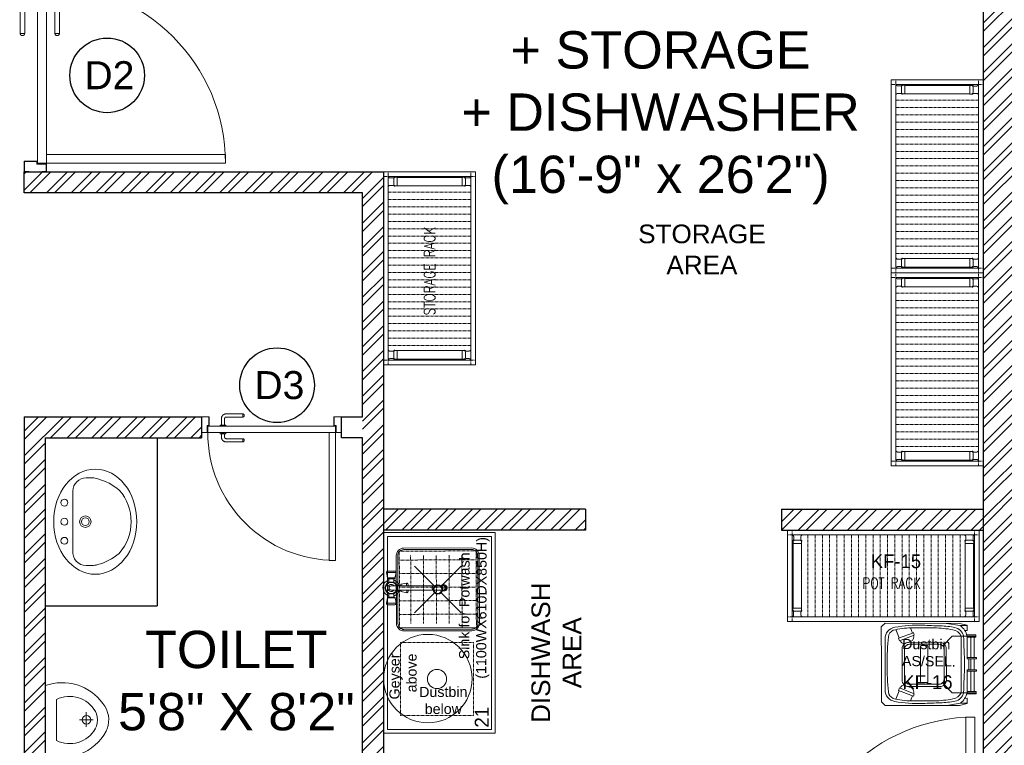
# Model space of a CAD drawing. Header units: inches. Extents: x 105152 to 158499, y 12149 to 30915.
# Tile 334 of 339: x 132538 to 132748, y 18062 to 18217. Entities that reach past the tile are written whole.
import ezdxf
from ezdxf.enums import TextEntityAlignment as Align

# ---------------------------------------------------------------- set-up
doc = ezdxf.new("R2010")
doc.units = ezdxf.units.IN
doc.header["$MEASUREMENT"] = 0
for name, pattern in [('DASH5', [0.2, 0.1333, -0.0667]), ('HIDDEN2', [0.1875, 0.125, -0.0625]), ('IHCL-P-MEZZANINE FLOOR PLAN$0$HIDDEN', [0.375, 0.25, -0.125])]:
    doc.linetypes.add(name, pattern=pattern)
for name, color, linetype, lineweight in [('00-GRIDTEXT', 1, 'Continuous', 13), ('EQUIP DIM', 5, 'Continuous', 0), ('EQUIPMENT', 7, 'Continuous', 25), ('EQUIPMENTSSS', 11, 'Continuous', 18), ('KIT TEXT.', 5, 'Continuous', 5), ('kitchen equipment', 7, 'Continuous', 15), ('PD_BRICK WALL_115', 134, 'Continuous', 30), ('PD_BRICK WALL_230', 4, 'Continuous', 50), ('PD_DOOR', 42, 'Continuous', 25), ('PD_HATCH', 45, 'Continuous', 9)]:
    doc.layers.add(name, color=color, linetype=linetype, lineweight=lineweight)
for name, color, linetype in [('KIT EQUIPMENT', 7, 'Continuous'), ('PD_025_TEXT', 61, 'Continuous'), ('THIET-BI', 21, 'Continuous')]:
    doc.layers.add(name, color=color, linetype=linetype)
doc.styles.add('Arial', font='GOTHIC.TTF')
doc.styles.add('ISO', font='isocp.shx', dxfattribs={"height": 250})
doc.styles.get("Standard").update_dxf_attribs({"font": 'arial.ttf', "height": 6})
doc.styles.add('style1', font='arial.ttf', dxfattribs={"height": 500})

# ---------------------------------------------------------------- blocks, each defined once
blk = doc.blocks.new('sesrgg')
at = {"layer": 'EQUIPMENT', "color": 251, "linetype": 'Continuous', "lineweight": 5}
for p, q in [((1788352.5, 614303.9), (1788353.7, 614303.2)), ((1788352.5, 614274.4), (1788353.7, 614275.1)), ((1788353.2, 614271.4), (1788353.2, 614259.3)), ((1788400.4, 614306.9), (1788353.3, 614306.9)), ((1788355.4, 614273.5), (1788354.7, 614272.2)), ((1788356.8, 614280.4), (1788356.8, 614297.9)), ((1788393, 614276.5), (1788360.6, 614276.5)), ((1788396.9, 614280.4), (1788396.9, 614297.9)), ((1788396.9, 614280.4), (1788396.9, 614297.9)), ((1788399, 614272.2), (1788398.3, 614273.5)), ((1788399.9, 614303.2), (1788401.1, 614303.9)), ((1788399.9, 614303.2), (1788401.2, 614303.9)), ((1788399.9, 614275.1), (1788401.1, 614274.4)), ((1788399.9, 614275.1), (1788401.2, 614274.4)), ((1788400.4, 614271.4), (1788400.4, 614259.3)), ((1788402, 614305.2), (1788402, 614305.3)), ((1788402, 614273), (1788402, 614273)), ((1789294.6, 614305.2), (1789294.6, 614305.3)), ((1789294.6, 614273), (1789294.6, 614273)), ((1789296.7, 614303.2), (1789295.4, 614303.9)), ((1789296.7, 614303.2), (1789295.4, 614303.9)), ((1789296.7, 614275.1), (1789295.4, 614274.4)), ((1789296.7, 614275.1), (1789295.4, 614274.4)), ((1789296.2, 614306.9), (1789343.3, 614306.9)), ((1789296.2, 614271.4), (1789296.2, 614259.3)), ((1789297.6, 614272.2), (1789298.3, 614273.5)), ((1789299.7, 614280.4), (1789299.7, 614297.9)), ((1789299.7, 614280.4), (1789299.7, 614297.9)), ((1789303.6, 614276.5), (1789335.9, 614276.5)), ((1789339.8, 614280.4), (1789339.8, 614297.9)), ((1789341.2, 614273.5), (1789341.9, 614272.2)), ((1789344.1, 614303.9), (1789342.9, 614303.2)), ((1789344.1, 614274.4), (1789342.9, 614275.1)), ((1789343.4, 614271.4), (1789343.4, 614259.3)), ((1788399.9, 614258.8), (1788353.7, 614258.8)), ((1788353.8, 613904.2), (1788353.7, 614258.8)), ((1788400, 613904.7), (1788399.9, 614258.8)), ((1789296.6, 613904.7), (1789296.7, 614258.8)), ((1789296.7, 614258.8), (1789342.9, 614258.8)), ((1789342.8, 613904.2), (1789342.9, 614258.8)), ((1788352.6, 613889.1), (1788353.8, 613888.4)), ((1788353.3, 613892), (1788353.3, 613904.2)), ((1788400, 613904.7), (1788353.8, 613904.7)), ((1788355.5, 613890), (1788354.8, 613891.2)), ((1788393.1, 613887), (1788360.7, 613887)), ((1788398.3, 613890), (1788399.1, 613891.2)), ((1788400, 613888.3), (1788401.2, 613889.1)), ((1788401.2, 613889.1), (1788400, 613888.4)), ((1788400.5, 613892), (1788400.5, 613904.2)), ((1788402, 613890.4), (1788402, 613890.5)), ((1789294.5, 613890.4), (1789294.5, 613890.5)), ((1789296.6, 613888.3), (1789295.3, 613889.1)), ((1789295.3, 613889.1), (1789296.6, 613888.4)), ((1789296.1, 613892), (1789296.1, 613904.2)), ((1789296.6, 613904.7), (1789342.8, 613904.7)), ((1789298.2, 613890), (1789297.5, 613891.2)), ((1789303.5, 613887), (1789335.8, 613887)), ((1789341.1, 613890), (1789341.8, 613891.2)), ((1789344, 613889.1), (1789342.8, 613888.4)), ((1789343.3, 613892), (1789343.3, 613904.2)), ((1788352.6, 613859.6), (1788353.8, 613860.3)), ((1788400.4, 613856.6), (1788353.4, 613856.6)), ((1788356.9, 613883.1), (1788356.9, 613865.6)), ((1788397, 613883.2), (1788397, 613865.7)), ((1788397, 613865.6), (1788397, 613883.1)), ((1788400, 613860.3), (1788401.2, 613859.6)), ((1788401.2, 613859.6), (1788400, 613860.3)), ((1788402, 613858.2), (1788402, 613858.2)), ((1789294.5, 613858.2), (1789294.5, 613858.2)), ((1789296.6, 613860.3), (1789295.3, 613859.6)), ((1789295.3, 613859.6), (1789296.6, 613860.3)), ((1789296.1, 613856.6), (1789343.2, 613856.6)), ((1789299.6, 613883.2), (1789299.6, 613865.7)), ((1789299.6, 613865.6), (1789299.6, 613883.1)), ((1789339.7, 613883.1), (1789339.7, 613865.6)), ((1789344, 613859.6), (1789342.8, 613860.3))]:
    blk.add_line(p, q, dxfattribs=at)
at = {"layer": 'EQUIPMENT', "color": 251, "linetype": 'IHCL-P-MEZZANINE FLOOR PLAN$0$HIDDEN', "lineweight": 5}
for p, q in [((1788428, 613856.6), (1788428, 614306.9)), ((1788467.7, 613856.6), (1788467.7, 614306.9)), ((1788507.4, 613856.6), (1788507.4, 614306.9)), ((1788547.1, 613856.6), (1788547.1, 614306.9)), ((1788586.8, 613856.6), (1788586.8, 614306.9)), ((1788586.8, 613856.6), (1788586.8, 614306.9)), ((1788626.6, 613856.6), (1788626.6, 614306.9)), ((1788666.3, 613856.6), (1788666.3, 614306.9)), ((1788706, 613856.6), (1788706, 614306.9)), ((1788706, 613856.6), (1788706, 614306.9)), ((1788745.7, 613856.6), (1788745.7, 614306.9)), ((1788785.4, 613856.6), (1788785.4, 614306.9)), ((1788825.1, 613856.6), (1788825.1, 614306.9)), ((1788864.9, 613856.6), (1788864.9, 614306.9)), ((1788904.6, 613856.6), (1788904.6, 614306.9)), ((1788944.3, 613856.6), (1788944.3, 614306.9)), ((1788984, 613856.6), (1788984, 614306.9)), ((1789023.7, 613856.6), (1789023.7, 614306.9)), ((1789063.5, 613856.6), (1789063.5, 614306.9)), ((1789103.2, 613856.6), (1789103.2, 614306.9)), ((1789142.9, 613856.6), (1789142.9, 614306.9)), ((1789182.6, 613856.6), (1789182.6, 614306.9)), ((1789222.3, 613856.6), (1789222.3, 614306.9)), ((1789262.1, 613856.6), (1789262.1, 614306.9))]:
    blk.add_line(p, q, dxfattribs=at)
for points in [[(1788348.4, 614306.9), (1788348.4, 614332.1), (1788323.1, 614332.1), (1788323.1, 614306.9)], [(1789348.2, 614306.9), (1789348.2, 614332.1), (1789373.5, 614332.1), (1789373.5, 614306.9)], [(1788348.4, 613856.6), (1788348.4, 613831.3), (1788323.1, 613831.3), (1788323.1, 613856.6)], [(1789348.2, 613856.6), (1789348.2, 613831.3), (1789373.5, 613831.3), (1789373.5, 613856.6)]]:
    blk.add_lwpolyline(points, close=True, dxfattribs=at)
at = {"layer": 'EQUIPMENT', "color": 251, "linetype": 'Continuous', "lineweight": 5}
for centre, radius, start, end in [((1788353.3, 614305.3), 1.6, 89.991, 239.97), ((1788353.3, 614273), 1.6, 119.994, 329.979), ((1788350.7, 614297.9), 6.07, 359.982, 59.988), ((1788350.7, 614280.4), 6.07, 299.976, 359.982), ((1788360.7, 614270.4), 6.07, 89.991, 149.997), ((1788393, 614270.4), 6.07, 29.985, 89.991), ((1788403, 614297.9), 6.07, 119.991, 179.997), ((1788403, 614297.9), 6.07, 119.994, 180), ((1788403, 614280.4), 6.07, 179.991, 239.997), ((1788403, 614280.4), 6.07, 180, 239.97), ((1788400.4, 614273), 1.6, 209.967, 59.988), ((1788400.4, 614305.3), 1.6, 299.976, 89.991), ((1788400.3, 614305.2), 1.6, 299.973, 359.979), ((1788400.3, 614273), 1.6, 359.967, 59.973), ((1789296.2, 614305.3), 1.6, 90.009, 240.024), ((1789296.2, 614305.2), 1.6, 180.021, 240.027), ((1789296.2, 614273), 1.6, 120.027, 180.033), ((1789296.2, 614273), 1.6, 120.012, 330.033), ((1789293.6, 614297.9), 6.07, 0.003, 60.009), ((1789293.6, 614297.9), 6.07, 0, 60.006), ((1789293.6, 614280.4), 6.07, 300.003, 0.009), ((1789293.6, 614280.4), 6.07, 300.03, 0), ((1789303.6, 614270.4), 6.07, 90.009, 150.015), ((1789335.9, 614270.4), 6.07, 30.003, 90.009), ((1789345.9, 614297.9), 6.07, 120.012, 180.018), ((1789345.9, 614280.4), 6.07, 180.018, 240.024), ((1789343.3, 614273), 1.6, 210.021, 60.006), ((1789343.3, 614305.3), 1.6, 300.03, 90.009), ((1788353.7, 614259.3), 0.506, 180, 269.973), ((1788399.9, 614259.3), 0.506, 269.973, 359.982), ((1789296.7, 614259.3), 0.506, 180.018, 270.027), ((1789342.9, 614259.3), 0.506, 270.027, 0), ((1788353.4, 613890.4), 1.6, 29.985, 239.97), ((1788353.8, 613904.2), 0.506, 89.991, 180), ((1788350.8, 613883.1), 6.07, 359.982, 59.988), ((1788360.7, 613893.1), 6.07, 209.967, 269.973), ((1788393.1, 613893.1), 6.07, 269.973, 329.979), ((1788403.1, 613883.1), 6.07, 119.994, 180), ((1788403.1, 613883.1), 6.07, 119.991, 179.997), ((1788400.4, 613890.4), 1.6, 299.976, 149.997), ((1788400, 613904.2), 0.506, 359.982, 89.991), ((1788400.4, 613890.4), 1.6, 299.973, 359.979), ((1789296.1, 613890.4), 1.6, 30.003, 240.024), ((1789296.1, 613890.4), 1.6, 180.021, 240.027), ((1789296.6, 613904.2), 0.506, 90.009, 180.018), ((1789293.5, 613883.1), 6.07, 0, 60.006), ((1789293.5, 613883.1), 6.07, 0.003, 60.009), ((1789303.5, 613893.1), 6.07, 210.021, 270.027), ((1789335.8, 613893.1), 6.07, 270.027, 330.033), ((1789345.8, 613883.1), 6.07, 120.012, 180.018), ((1789343.2, 613890.4), 1.6, 300.03, 150.015), ((1789342.8, 613904.2), 0.506, 0, 90.009), ((1788353.4, 613858.2), 1.6, 119.994, 269.973), ((1788350.8, 613865.6), 6.07, 299.976, 359.982), ((1788403.1, 613865.6), 6.07, 179.991, 239.997), ((1788403.1, 613865.6), 6.07, 180, 239.97), ((1788400.4, 613858.2), 1.6, 269.973, 59.988), ((1788400.4, 613858.2), 1.6, 359.967, 59.973), ((1789296.1, 613858.2), 1.6, 120.027, 180.033), ((1789296.1, 613858.2), 1.6, 120.012, 270.027), ((1789293.5, 613865.6), 6.07, 300.003, 0.009), ((1789293.5, 613865.6), 6.07, 300.03, 0), ((1789345.8, 613865.6), 6.07, 180.018, 240.024), ((1789343.2, 613858.2), 1.6, 270.027, 60.006)]:
    blk.add_arc(centre, radius, start, end, dxfattribs=at)
at = {"layer": 'KIT EQUIPMENT', "color": 251, "lineweight": 5}
for points in [[(1789373.5, 614332.1), (1789373.5, 613831.3), (1788323.1, 613831.3), (1788323.1, 614332.1)], [(1789348.2, 614306.9), (1789348.2, 613856.6), (1788348.4, 613856.6), (1788348.4, 614306.9)]]:
    blk.add_lwpolyline(points, close=True, dxfattribs=at)
blk = doc.blocks.new('FTRRHRH')
at = {"layer": 'EQUIPMENT', "color": 251, "linetype": 'Continuous', "lineweight": 5, "ltscale": 10}
for points in [[(1796570.7, 467786.8), (1796571.1, 467841), (1796577.6, 467841), (1796584.1, 467841), (1796584.1, 467788.7)], [(1796584.1, 467830.1), (1796703.3, 467830.1)], [(1796775.5, 467830.1), (1796743.4, 467830.1), (1796711.4, 467830.1)], [(1796902.7, 467830.1), (1796783.6, 467830.1)], [(1796916.1, 467786.8), (1796915.8, 467841), (1796909.2, 467841), (1796902.7, 467841), (1796902.7, 467788.7)], [(1796544.6, 467774.9), (1796544.7, 467789.6), (1796514.6, 467789.6), (1796503.6, 467745.2), (1796503.3, 467310.5), (1796523.4, 467287.4), (1796743.4, 467287.4), (1796963.5, 467287.4), (1796983.6, 467310.5), (1796983.3, 467745.2), (1796972.3, 467789.6), (1796942.2, 467789.6), (1796942.3, 467774.9)], [(1796503.5, 467669.5), (1796516.2, 467749.4), (1796516.2, 467789.6)], [(1796584.1, 467810.7), (1796703.3, 467810.7)], [(1796775.5, 467810.7), (1796743.4, 467810.7), (1796711.4, 467810.7)], [(1796775.5, 467798.7), (1796743.4, 467798.7), (1796711.4, 467798.7)], [(1796902.7, 467810.7), (1796783.6, 467810.7)], [(1796983.3, 467669.5), (1796970.7, 467749.4), (1796970.7, 467789.6)], [(1796557.8, 467475.2), (1796571.8, 467480.3), (1796605.3, 467393), (1796590.4, 467387.3), (1796558.3, 467475.4)], [(1796929.1, 467475.2), (1796915.1, 467480.3), (1796881.6, 467393), (1796896.5, 467387.3), (1796928.5, 467475.4)], [(1796530.3, 467458.7), (1796560.3, 467469.9)], [(1796956.6, 467458.7), (1796926.6, 467469.9)], [(1796540, 467372.2), (1796589, 467391.1)], [(1796946.9, 467372.2), (1796897.9, 467391.1)]]:
    blk.add_lwpolyline(points, dxfattribs=at)
for points in [[(1796852.5, 467646.3), (1796909.2, 467701.9), (1796909.2, 467841), (1796909.2, 467768.2, 0.002183), (1796743.4, 467774.2, 0.002183), (1796577.6, 467768.2), (1796577.6, 467841), (1796577.6, 467701.9), (1796634.4, 467646.3)], [(1796577.6, 467768.2, 0.297961), (1796528.2, 467718.1, 0.042051), (1796518.4, 467633.3, -0.003698), (1796514.4, 467528.7, 0.060574), (1796526.7, 467366.1, 0.367426), (1796593.9, 467309), (1796743.4, 467309), (1796893, 467309, 0.367426), (1796960.2, 467366.1, 0.060574), (1796972.4, 467528.7, -0.003698), (1796968.4, 467633.3, 0.042051), (1796958.6, 467718.1, 0.297961), (1796909.2, 467768.2)], [(1796703.3, 467788.7), (1796584.1, 467788.7), (1796577.6, 467788.7, 0.169802), (1796516.2, 467749.4)], [(1796783.6, 467788.7), (1796902.7, 467788.7), (1796909.2, 467788.7, -0.169802), (1796970.7, 467749.4)], [(1796573.8, 467475, -0.269888), (1796603.2, 467469.9), (1796614.7, 467443.5)], [(1796913, 467475, 0.269888), (1796883.7, 467469.9), (1796872.2, 467443.5)], [(1796603.8, 467396.9), (1796604.2, 467397, 0.32068), (1796622.1, 467424.3)], [(1796883.1, 467396.9), (1796882.6, 467397, -0.32068), (1796864.8, 467424.3)]]:
    blk.add_lwpolyline(points, format="xyb", dxfattribs=at)
for points in [[(1796703.3, 467843.8), (1796711.4, 467843.8), (1796711.4, 467788.7), (1796703.3, 467788.7)], [(1796783.6, 467843.8), (1796775.5, 467843.8), (1796775.5, 467788.7), (1796783.6, 467788.7)]]:
    blk.add_lwpolyline(points, close=True, dxfattribs=at)
for points in [[(1796743.4, 467755), (1796909.2, 467755, -0.218041), (1796945.6, 467705, -0.049803), (1796956.5, 467595.3), (1796956.5, 467462.7, -0.075378), (1796942.8, 467356.4, -0.243539), (1796905, 467328.5, -0.021943), (1796743.4, 467321.4, -0.021943), (1796581.9, 467328.5, -0.243539), (1796544.1, 467356.4, -0.075378), (1796530.4, 467462.7), (1796530.4, 467595.3, -0.049803), (1796541.3, 467705, -0.218041), (1796577.6, 467755)], [(1796653, 467667.5), (1796834.9, 467667.5, -0.414214), (1796873.4, 467629), (1796873.4, 467447.2, -0.414214), (1796834.9, 467408.8), (1796653, 467408.8, -0.414214), (1796614.5, 467447.2), (1796614.5, 467629, -0.414214)], [(1796656.2, 467655.5), (1796828.4, 467655.5, -0.414214), (1796859, 467625), (1796859, 467452.9, -0.414214), (1796828.4, 467422.3), (1796656.2, 467422.3, -0.414214), (1796625.7, 467452.9), (1796625.7, 467625, -0.414214)], [(1796639.4, 467560), (1796844.3, 467560, -0.414214), (1796850.4, 467553.9), (1796850.4, 467523.4, -0.414214), (1796844.3, 467517.3), (1796639.4, 467517.3, -0.414214), (1796633.3, 467523.4), (1796633.3, 467553.9, -0.414214)]]:
    blk.add_lwpolyline(points, format="xyb", close=True, dxfattribs=at)
blk = doc.blocks.new('SINK 510')
at = {"layer": 'EQUIPMENT', "color": 251, "lineweight": 5}
for p, q in [((168040.9, 33385.6), (168174, 33252.5)), ((168351, 33385.6), (168217.9, 33252.5)), ((168174, 33208.6), (168040.9, 33075.5)), ((168217.9, 33208.6), (168351, 33075.5))]:
    blk.add_line(p, q, dxfattribs=at)
for points in [[(168421.3, 32955.6), (167970.5, 32955.6, -0.414214), (167921, 33005.2), (167921, 33456, -0.414214), (167970.5, 33505.5), (168421.3, 33505.5, -0.414214), (168471, 33455.9), (168471, 33005.2, -0.414214)], [(168421.3, 32965.5), (167970.5, 32965.5, -0.414214), (167930.9, 33005.2), (167930.9, 33456, -0.414214), (167970.5, 33495.6), (168421.3, 33495.6, -0.414214), (168461, 33455.9), (168461, 33005.2, -0.414214)]]:
    blk.add_lwpolyline(points, format="xyb", close=True, dxfattribs=at)
at = {"layer": 'EQUIPMENT', "color": 251, "linetype": 'HIDDEN2', "lineweight": 5}
blk.add_lwpolyline([(167940.9, 33485.6), (167940.9, 32975.5), (168451, 32975.5), (168451, 33485.6)], close=True, dxfattribs=at)
for points in [[(168000.2, 33485.6), (168000.2, 32975.5)], [(168090.4, 33485.6), (168090.4, 32975.5)], [(168180.5, 33485.6), (168180.5, 32975.5)], [(168270.7, 33485.6), (168270.7, 32975.5)], [(168360.9, 33485.6), (168360.9, 32975.5)], [(168451, 33485.6), (168451, 32975.5)], [(167967.9, 33390.8), (168421.3, 33390.8)], [(167967.9, 33305.8), (168421.3, 33305.8)], [(167967.9, 33220.8), (168421.3, 33220.8)], [(167967.9, 33135.8), (168421.3, 33135.8)], [(167967.9, 33050.8), (168421.3, 33050.8)]]:
    blk.add_lwpolyline(points, dxfattribs=at)
at = {"layer": 'EQUIPMENT', "color": 251, "lineweight": 5}
for radius in [31, 26.3]:
    blk.add_circle((168196, 33230.5), radius, dxfattribs=at)
blk = doc.blocks.new('sfv')
at = {"layer": 'EQUIPMENT', "color": 251, "linetype": 'Continuous', "lineweight": 5}
for p, q in [((-10910.5, -25959.6), (-10910.5, -25955.6)), ((-10905.5, -25971.3), (-10905.5, -25960.4)), ((-10883, -25960.4), (-10883, -25971.3)), ((-10878, -25955.6), (-10878, -25959.6)), ((-10905.5, -26014.7), (-10905.5, -25971.3)), ((-10905.5, -26199.4), (-10905.5, -26014.7)), ((-10883, -25971.3), (-10883, -26014.7)), ((-10883, -26014.7), (-10883, -26199.4)), ((-10913.4, -26178.3), (-10919, -26150.3)), ((-10919, -26150.3), (-10905.5, -26150.3)), ((-10912.9, -26142.9), (-10905.5, -26142.9)), ((-10883, -26142.9), (-10875.6, -26142.9)), ((-10883, -26150.3), (-10869.5, -26150.3)), ((-10869.5, -26150.3), (-10875.1, -26178.3)), ((-10981.7, -26249), (-10981.7, -26211.7)), ((-10974.3, -26205.6), (-10946.3, -26211.2)), ((-10974.3, -26255.1), (-10974.3, -26205.6)), ((-10946.3, -26249.5), (-10946.3, -26211.2)), ((-10944.2, -26247.1), (-10944.2, -26213.7)), ((-10941.7, -26217.9), (-10924.2, -26217.9)), ((-10941.7, -26242.9), (-10941.7, -26217.9)), ((-10924.2, -26242.9), (-10924.2, -26217.9)), ((-10913.4, -26178.3), (-10905.5, -26178.3)), ((-10910.9, -26180.4), (-10905.5, -26180.4)), ((-10906.7, -26200.4), (-10906.7, -26182.9)), ((-10906.7, -26182.9), (-10905.5, -26182.9)), ((-10906.7, -26200.4), (-10905.5, -26200.4)), ((-10905.5, -26230.4), (-10905.5, -26199.4)), ((-10883, -26178.3), (-10875.1, -26178.3)), ((-10883, -26180.4), (-10877.5, -26180.4)), ((-10883, -26182.9), (-10881.7, -26182.9)), ((-10883, -26199.4), (-10883, -26230.4)), ((-10883, -26200.4), (-10881.7, -26200.4)), ((-10881.7, -26182.9), (-10881.7, -26200.4)), ((-10864.2, -26217.9), (-10846.7, -26217.9)), ((-10864.2, -26217.9), (-10864.2, -26242.9)), ((-10846.7, -26217.9), (-10846.7, -26242.9)), ((-10844.2, -26213.7), (-10844.2, -26247.1)), ((-10842.2, -26211.2), (-10814.2, -26205.6)), ((-10842.2, -26211.2), (-10842.2, -26249.5)), ((-10814.2, -26205.6), (-10814.2, -26255.1)), ((-10806.7, -26211.7), (-10806.7, -26249)), ((-10946.3, -26249.5), (-10974.3, -26255.1)), ((-10924.2, -26242.9), (-10941.7, -26242.9)), ((-10846.7, -26242.9), (-10864.2, -26242.9)), ((-10814.2, -26255.1), (-10842.2, -26249.5))]:
    blk.add_line(p, q, dxfattribs=at)
for points in [[(-10905.5, -25971.1), (-10905.5, -25971.1), (-10907.2, -25969.3), (-10908.5, -25967.2), (-10909.5, -25965), (-10910.2, -25962.6), (-10910.5, -25960.2), (-10910.4, -25957.7), (-10909.9, -25955.3), (-10909.1, -25953), (-10907.9, -25950.9), (-10906.4, -25948.9), (-10904.6, -25947.2), (-10902.5, -25945.8), (-10900.3, -25944.7), (-10897.9, -25944), (-10895.5, -25943.6), (-10893, -25943.6), (-10890.5, -25944), (-10888.2, -25944.7), (-10885.9, -25945.8), (-10883.9, -25947.2), (-10882.1, -25948.9), (-10880.6, -25950.9), (-10879.4, -25953), (-10878.6, -25955.3), (-10878.1, -25957.7), (-10878, -25960.2), (-10878.3, -25962.6), (-10878.9, -25965), (-10880, -25967.2), (-10881.3, -25969.3), (-10883, -25971.1), (-10883, -25971.1)], [(-10883, -26014.7), (-10883.2, -26015.1), (-10883.8, -26015.4), (-10884.7, -26015.7), (-10885.9, -26016), (-10887.5, -26016.3), (-10889.2, -26016.5), (-10891.2, -26016.6), (-10893.2, -26016.7), (-10895.3, -26016.7), (-10897.3, -26016.6), (-10899.3, -26016.5), (-10901, -26016.3), (-10902.6, -26016), (-10903.8, -26015.7), (-10904.7, -26015.4), (-10905.3, -26015.1), (-10905.5, -26014.7)], [(-10883, -26199.4), (-10883.2, -26199.7), (-10883.8, -26200.1), (-10884.7, -26200.4), (-10885.9, -26200.7), (-10887.5, -26200.9), (-10889.2, -26201.1), (-10891.2, -26201.3), (-10893.2, -26201.3), (-10895.3, -26201.3), (-10897.3, -26201.3), (-10899.3, -26201.1), (-10901, -26200.9), (-10902.6, -26200.7), (-10903.8, -26200.4), (-10904.7, -26200.1), (-10905.3, -26199.7), (-10905.5, -26199.4)]]:
    blk.add_lwpolyline(points, dxfattribs=at)
for centre, radius, start, end in [((-10894.6, -25955.7), 15.8, 145.6855, 179.9516), ((-10894.2, -25955.8), 16.2, 45.433, 145.8895), ((-10894.2, -25956), 16.4, 33.4887, 145.4972), ((-10894.2, -25960.6), 11.3, 0.6851, 179.3149), ((-10894.2, -25971.4), 11.3, 0.6851, 179.3149), ((-10893.8, -25955.7), 15.8, 0.0295, 33.2904), ((-10912.9, -26149.1), 6.25, 90, 191.3099), ((-10875.6, -26149.1), 6.25, 348.6901, 90), ((-10975.5, -26211.7), 6.25, 78.6901, 180), ((-10946.7, -26213.7), 2.5, 0, 78.6901), ((-10941.7, -26215.4), 2.5, 180, 270), ((-10894.2, -26230.4), 43.8, 106.6015, 163.3985), ((-10894.2, -26230.4), 32.5, 112.6199, 157.3801), ((-10894.2, -26230.4), 29.5, 112.4264, 270), ((-10910.9, -26177.9), 2.5, 191.3099, 270), ((-10894.2, -26230.4), 18.5, 127.3515, 0), ((-10909.2, -26182.9), 2.5, 0, 90), ((-10894.2, -26230.4), 29.5, 270, 67.5736), ((-10894.2, -26230.4), 18.5, 0, 52.6485), ((-10879.2, -26182.9), 2.5, 90, 180), ((-10894.2, -26230.4), 43.8, 16.6015, 73.3985), ((-10894.2, -26230.4), 32.5, 22.6199, 67.3801), ((-10877.5, -26177.9), 2.5, 270, 348.6901), ((-10846.7, -26215.4), 2.5, 270, 0), ((-10841.7, -26213.7), 2.5, 101.3099, 180), ((-10813, -26211.7), 6.25, 0, 101.3099), ((-10975.5, -26249), 6.25, 180, 281.3099), ((-10946.7, -26247.1), 2.5, 281.3099, 0), ((-10941.7, -26245.4), 2.5, 90, 180), ((-10894.2, -26230.4), 43.8, 196.6015, 343.3985), ((-10894.2, -26230.4), 32.5, 202.6199, 270), ((-10894.2, -26230.4), 11.3, 180, 0), ((-10894.2, -26230.4), 32.5, 270, 337.3801), ((-10846.7, -26245.4), 2.5, 0, 90), ((-10841.7, -26247.1), 2.5, 180, 258.6901), ((-10813, -26249), 6.25, 258.6901, 0)]:
    blk.add_arc(centre, radius, start, end, dxfattribs=at)
blk = doc.blocks.new('A$C6E471120')
at = {"layer": 'EQUIPMENT', "color": 251, "lineweight": 5, "ltscale": 12}
blk.add_circle((-3023.1, -6797.8), 240.9, dxfattribs=at)
at = {"layer": 'EQUIPMENTSSS', "color": 251, "linetype": 'Continuous', "lineweight": 5, "ltscale": 10}
blk.add_line((-2656.5, -6003.1), (-2656.5, -7095.6), dxfattribs=at)
for points in [[(-2656.5, -6003.1), (-3264, -6003.1), (-3264, -7095.6), (-2656.4, -7095.6)], [(-2677.3, -6024), (-3243, -6023.9), (-3243.1, -7074.6), (-2677.4, -7074.8)]]:
    blk.add_lwpolyline(points, close=True, dxfattribs=at)
at = {"layer": 'EQUIPMENTSSS', "color": 251, "linetype": 'DASH5', "lineweight": 5, "ltscale": 12}
blk.add_lwpolyline([(-3171.8, -6998.6), (-2774.6, -6998.6), (-2774.6, -6601.3), (-3171.8, -6601.3)], close=True, dxfattribs=at)
at = {"layer": 'EQUIPMENTSSS', "color": 251, "lineweight": 5, "ltscale": 12}
blk.add_circle((-2973.2, -6800), 52.4, dxfattribs=at)
at = {"layer": 'EQUIPMENT', "color": 251, "rotation": 90}
for p in [(613831.3, -1792911.3), (611068.2, -1793412.1), (613831.3, -1793961.7)]:
    blk.add_blockref('sesrgg', p, dxfattribs=at)
at = {"layer": 'EQUIPMENT', "color": 251}
for name, p, xscale, yscale, zscale, rotation in [('sesrgg', (1776135.7, 603666.4), 0.9931975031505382, 0.9931975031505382, 0.9931975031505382, 180), ('SINK 510', (-30558, 131558.8), 0.8201040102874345, 0.8201040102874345, 0.8201040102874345, 270.1399462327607), ('sfv', (24137.8, 5137.3), -1.044113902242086, 1.044113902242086, 1.044113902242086, 270.1399462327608)]:
    blk.add_blockref(name, p, dxfattribs=dict(at, xscale=xscale, yscale=yscale, zscale=zscale, rotation=rotation))
at = {"layer": 'kitchen equipment', "color": 251, "linetype": 'Continuous', "xscale": 0.9305687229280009, "yscale": 0.9305687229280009, "zscale": 0.9305687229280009, "rotation": 270.0169411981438}
blk.add_blockref('FTRRHRH', (-435892.3, 1665144.2), dxfattribs=at)
at = {"layer": '00-GRIDTEXT', "color": 251, "ltscale": 50, "style": 'Arial'}
for s, p in [('KF-15', (-475.4, -6159)), ('KF-16', (-303.9, -6816.9))]:
    blk.add_text(s, height=75.07, rotation=0.0006, dxfattribs=at).set_placement(p, align=Align.MIDDLE_CENTER)
at = {"layer": 'EQUIP DIM', "color": 251, "char_height": 45.409, "width": 361.089}
for s, insert, attachment_point, rotation in [('{\\H1.22222x;\\C256;Dustbin\\PAS/SEL.}', (-441.5, -6581.4), 1, 359.4794), ('{\\H1.22222x;\\C256;Geyser above}', (-3232.2, -6661.4), 3, 90)]:
    blk.add_mtext(s, dxfattribs=dict(at, insert=insert, attachment_point=attachment_point, rotation=rotation))
at = {"layer": 'EQUIPMENTSSS', "color": 251, "ltscale": 50, "style": 'Arial'}
blk.add_text('21', height=76.27, rotation=90, dxfattribs=at).set_placement((-2729.5, -7008.1), align=Align.MIDDLE_CENTER)
at = {"layer": 'EQUIPMENTSSS', "color": 251, "linetype": 'Continuous', "lineweight": 5, "ltscale": 10, "insert": (-2686.2, -6103.4), "char_height": 45.409, "width": 619.222, "attachment_point": 9, "rotation": 89.8004}
blk.add_mtext('\\pxqc;{\\H1.22222x;\\C256; Sink for Potwash  (1100WX610DX850H)}', dxfattribs=at)
at = {"layer": 'EQUIPMENTSSS', "color": 251, "ltscale": 12, "insert": (-2926.5, -6842.4), "char_height": 45.409, "width": 25.002, "attachment_point": 3, "rotation": 0.1996}
blk.add_mtext('\\pxqc;{\\H1.22222x;\\C256;Dustbin below}', dxfattribs=at)
at = {"layer": 'KIT TEXT.', "color": 251, "insert": (-2983, -4820.8, 488.6), "char_height": 60.175, "width": 1100.284, "attachment_point": 7, "rotation": 90, "style": 'ISO'}
blk.add_mtext('{\\Fromans|c0;\\W0.8;STORAGE RACK}', dxfattribs=at)
at = {"layer": 'KIT TEXT.', "color": 251, "insert": (-658.3, -6308.3, 485.3), "char_height": 59.766, "width": 1092.799, "attachment_point": 7, "style": 'ISO'}
blk.add_mtext('{\\Fromans|c0;\\W0.8;POT RACK}', dxfattribs=at)
at = {"layer": 'PD_025_TEXT', "color": 251, "insert": (-2045.9, -4326), "char_height": 101.6, "width": 1029.058, "attachment_point": 1, "style": 'style1'}
blk.add_mtext('\\pxqc;STORAGE AREA', dxfattribs=at)
at = {"layer": 'PD_025_TEXT', "color": 251, "insert": (-2459, -7171.4), "char_height": 101.6, "width": 1029.058, "attachment_point": 1, "rotation": 90, "style": 'style1'}
blk.add_mtext('\\pxqc;DISHWASH AREA', dxfattribs=at)
blk = doc.blocks.new('door 1')
at = {"layer": 'PD_DOOR', "color": 251, "lineweight": 5}
for p, q in [((159755.9, 15337.6), (159695.9, 15337.6)), ((159695.9, 15337.6), (159695.9, 15312.6)), ((159695.9, 15312.6), (159695.9, 15337.6)), ((159695.9, 15337.6), (159755.9, 15337.6)), ((159695.9, 15212.6), (159695.9, 15337.6)), ((159695.9, 15312.6), (159697.9, 15312.6)), ((159697.9, 15312.6), (159695.9, 15312.6)), ((159697.9, 15312.6), (159697.9, 15335.6)), ((159697.9, 15335.6), (159753.9, 15335.6)), ((159753.9, 15335.6), (159697.9, 15335.6)), ((159697.9, 15335.6), (159697.9, 15312.6)), ((159753.9, 15335.6), (159753.9, 15267.6)), ((159753.9, 15267.6), (159753.9, 15335.6)), ((159755.9, 15265.6), (159755.9, 15337.6)), ((159755.9, 15337.6), (159755.9, 15265.6)), ((160472.9, 15356.5), (160472.9, 15360.1)), ((160472.9, 15360.1), (160472.9, 15356.5)), ((160602.9, 15360.1), (160472.9, 15360.1)), ((160472.9, 15360.1), (160472.9, 15359.7)), ((160472.9, 15335.1), (160472.9, 15360.1)), ((160472.9, 15359.7), (160472.9, 15335.6)), ((160472.9, 15335.1), (160472.9, 15338.8)), ((160472.9, 15338.8), (160472.9, 15335.1)), ((160472.9, 15335.6), (160472.9, 15335.1)), ((160472.9, 15335.1), (160602.9, 15335.1)), ((160615.4, 15322.6), (160615.4, 15272.6)), ((160640.4, 15272.6), (160640.4, 15322.6)), ((160795.9, 15337.6), (160735.9, 15337.6)), ((160735.9, 15337.6), (160735.9, 15265.6)), ((160735.9, 15265.6), (160735.9, 15337.6)), ((160735.9, 15337.6), (160795.9, 15337.6)), ((160737.9, 15267.6), (160737.9, 15335.6)), ((160737.9, 15335.6), (160793.9, 15335.6)), ((160793.9, 15335.6), (160737.9, 15335.6)), ((160737.9, 15335.6), (160737.9, 15267.6)), ((160793.9, 15335.6), (160793.9, 15312.6)), ((160793.9, 15312.6), (160793.9, 15335.6)), ((160793.9, 15312.6), (160795.9, 15312.6)), ((160795.9, 15312.6), (160793.9, 15312.6)), ((160795.9, 15312.6), (160795.9, 15337.6)), ((160795.9, 15337.6), (160795.9, 15312.6)), ((160795.9, 15337.6), (160795.9, 15212.6)), ((159753.9, 15267.6), (159738.9, 15267.6)), ((159738.9, 15267.6), (159738.9, 15214.6)), ((159738.9, 15214.6), (159738.9, 15267.6)), ((159738.9, 15267.6), (159753.9, 15267.6)), ((159740.9, 15212.6), (159740.9, 15265.6)), ((159740.9, 15265.6), (159755.9, 15265.6)), ((159755.9, 15265.6), (159740.9, 15265.6)), ((159740.9, 15265.6), (159740.9, 15212.6)), ((160747.9, 15262.6), (159743.9, 15262.6)), ((159743.9, 15262.6), (159743.9, 15212.6)), ((160747.9, 15262.6), (159743.9, 15262.6)), ((159743.9, 15262.6), (159743.9, 15212.6)), ((160605.4, 15272.6), (160605.4, 15262.6)), ((160622.1, 15272.6), (160605.4, 15272.6)), ((160605.4, 15272.6), (160622.1, 15272.6)), ((160650.4, 15262.6), (160605.4, 15262.6)), ((160605.4, 15262.6), (160650.4, 15262.6)), ((160640.4, 15272.6), (160615.4, 15272.6)), ((160615.4, 15272.6), (160621.7, 15272.6)), ((160617.9, 15267.6), (160617.9, 15262.6)), ((160637.9, 15267.6), (160617.9, 15267.6)), ((160617.9, 15267.6), (160637.9, 15267.6)), ((160637.9, 15262.6), (160617.9, 15262.6)), ((160617.9, 15262.6), (160637.9, 15262.6)), ((160621.7, 15272.6), (160624.7, 15272.6)), ((160624.7, 15272.6), (160627.9, 15272.6)), ((160627.9, 15272.6), (160631.2, 15272.6)), ((160627.9, 15272.6), (160650.4, 15272.6)), ((160631.2, 15272.6), (160634.2, 15272.6)), ((160650.4, 15272.6), (160633.8, 15272.6)), ((160634.2, 15272.6), (160640.4, 15272.6)), ((160637.9, 15262.6), (160637.9, 15267.6)), ((160650.4, 15262.6), (160650.4, 15272.6)), ((160735.9, 15265.6), (160750.9, 15265.6)), ((160750.9, 15265.6), (160735.9, 15265.6)), ((160752.9, 15267.6), (160737.9, 15267.6)), ((160737.9, 15267.6), (160752.9, 15267.6)), ((160747.9, 15212.6), (160747.9, 15262.6)), ((160747.9, 15262.6), (160747.9, 15212.6)), ((160750.9, 15265.6), (160750.9, 15212.6)), ((160750.9, 15212.6), (160750.9, 15265.6)), ((160752.9, 15214.6), (160752.9, 15267.6)), ((160752.9, 15267.6), (160752.9, 15214.6)), ((159697.9, 15237.6), (159695.9, 15237.6)), ((159695.9, 15237.6), (159695.9, 15212.6)), ((159695.9, 15212.6), (159695.9, 15237.6)), ((159695.9, 15237.6), (159697.9, 15237.6)), ((159695.9, 15212.6), (159740.9, 15212.6)), ((159740.9, 15212.6), (159695.9, 15212.6)), ((159695.9, 15212.6), (159743.9, 15212.6)), ((159743.9, 15212.6), (159695.9, 15212.6)), ((159697.9, 15214.6), (159697.9, 15237.6)), ((159697.9, 15237.6), (159697.9, 15214.6)), ((159738.9, 15214.6), (159697.9, 15214.6)), ((159697.9, 15214.6), (159738.9, 15214.6)), ((159793.9, 15212.6), (159743.9, 15212.6)), ((159743.9, 15212.6), (159743.9, 14208.6)), ((159743.9, 15212.6), (160747.9, 15212.6)), ((159743.9, 15212.6), (159793.9, 15212.6)), ((159743.9, 15212.6), (159793.9, 15212.6)), ((159793.9, 15212.6), (159743.9, 15212.6)), ((159793.9, 14208.6), (159793.9, 15212.6)), ((159793.9, 15212.6), (160747.9, 15212.6)), ((159793.9, 15212.6), (160747.9, 15212.6)), ((160747.9, 15212.6), (159793.9, 15212.6)), ((160605.4, 15212.6), (160605.4, 15202.6)), ((160605.4, 15212.6), (160650.4, 15212.6)), ((160639.2, 15212.6), (160605.4, 15212.6)), ((160605.4, 15202.6), (160650.4, 15202.6)), ((160650.4, 15202.6), (160605.4, 15202.6)), ((160615.4, 15202.6), (160615.4, 15177.6)), ((160615.4, 15202.6), (160640.4, 15202.6)), ((160640.4, 15202.6), (160615.4, 15202.6)), ((160617.9, 15212.6), (160617.9, 15207.6)), ((160617.9, 15212.6), (160637.9, 15212.6)), ((160618.3, 15212.6), (160617.9, 15212.6)), ((160617.9, 15207.6), (160637.9, 15207.6)), ((160637.9, 15207.6), (160617.9, 15207.6)), ((160637.9, 15212.6), (160618.3, 15212.6)), ((160637.9, 15207.6), (160637.9, 15212.6)), ((160650.4, 15212.6), (160639.2, 15212.6)), ((160640.4, 15177.6), (160640.4, 15202.6)), ((160650.4, 15202.6), (160650.4, 15212.6)), ((160747.9, 15212.6), (160795.9, 15212.6)), ((160795.9, 15212.6), (160747.9, 15212.6)), ((160750.9, 15212.6), (160795.9, 15212.6)), ((160795.9, 15212.6), (160750.9, 15212.6)), ((160793.9, 15214.6), (160752.9, 15214.6)), ((160752.9, 15214.6), (160793.9, 15214.6)), ((160795.9, 15237.6), (160793.9, 15237.6)), ((160793.9, 15237.6), (160793.9, 15214.6)), ((160793.9, 15214.6), (160793.9, 15237.6)), ((160793.9, 15237.6), (160795.9, 15237.6)), ((160795.9, 15212.6), (160795.9, 15237.6)), ((160795.9, 15237.6), (160795.9, 15212.6)), ((160472.9, 15165.1), (160472.9, 15161.5)), ((160472.9, 15161.5), (160472.9, 15165.1)), ((160602.9, 15165.1), (160472.9, 15165.1)), ((160472.9, 15165.1), (160472.9, 15164.7)), ((160472.9, 15140.1), (160472.9, 15165.1)), ((160472.9, 15164.7), (160472.9, 15140.6)), ((160472.9, 15143.8), (160472.9, 15140.1)), ((160472.9, 15140.1), (160472.9, 15143.8)), ((160472.9, 15140.6), (160472.9, 15140.1)), ((160472.9, 15140.1), (160602.9, 15140.1)), ((159743.9, 14208.6), (159793.9, 14208.6))]:
    blk.add_line(p, q, dxfattribs=at)
at = {"layer": 'PD_DOOR', "color": 251, "lineweight": 5, "flags": 128}
for points in [[(160460.4, 15347.6), (160460.5, 15348.1), (160460.5, 15348.6), (160460.5, 15349.1), (160460.6, 15349.6), (160460.7, 15350.1), (160460.8, 15350.6), (160460.9, 15351.1), (160461.1, 15351.6), (160461.2, 15352), (160461.4, 15352.5), (160461.6, 15353), (160461.9, 15353.4), (160462.1, 15353.9), (160462.4, 15354.3), (160462.6, 15354.7), (160462.9, 15355.1), (160463.2, 15355.5), (160463.5, 15355.9), (160463.9, 15356.3), (160464.2, 15356.6), (160464.6, 15357), (160465, 15357.3), (160465.4, 15357.6), (160465.8, 15357.9), (160466.2, 15358.2), (160466.6, 15358.4), (160467, 15358.7), (160467.5, 15358.9), (160467.9, 15359.1), (160468.4, 15359.3), (160468.9, 15359.5), (160469.4, 15359.6), (160469.8, 15359.8), (160470.3, 15359.9), (160470.8, 15360), (160471.3, 15360), (160471.8, 15360.1), (160472.3, 15360.1), (160472.8, 15360.1), (160472.9, 15360.1)], [(160472.9, 15335.1), (160472.4, 15335.2), (160471.9, 15335.2), (160471.4, 15335.2), (160470.9, 15335.3), (160470.5, 15335.4), (160470, 15335.5), (160469.5, 15335.6), (160469, 15335.8), (160468.5, 15335.9), (160468.1, 15336.1), (160467.6, 15336.3), (160467.2, 15336.6), (160466.7, 15336.8), (160466.3, 15337.1), (160465.9, 15337.3), (160465.5, 15337.6), (160465.1, 15337.9), (160464.7, 15338.2), (160464.3, 15338.6), (160464, 15338.9), (160463.6, 15339.3), (160463.3, 15339.7), (160463, 15340.1), (160462.7, 15340.5), (160462.4, 15340.9), (160462.2, 15341.3), (160461.9, 15341.8), (160461.7, 15342.2), (160461.5, 15342.7), (160461.3, 15343.1), (160461.1, 15343.6), (160461, 15344.1), (160460.8, 15344.5), (160460.7, 15345), (160460.6, 15345.5), (160460.5, 15346), (160460.5, 15346.5), (160460.5, 15347), (160460.4, 15347.5), (160460.4, 15347.6)], [(160640.4, 15322.6), (160640.4, 15324.1), (160640.3, 15325.6), (160640.2, 15327.1), (160640, 15328.6), (160639.7, 15330.1), (160639.4, 15331.6), (160639, 15333), (160638.5, 15334.4), (160638, 15335.9), (160637.5, 15337.2), (160636.9, 15338.6), (160636.2, 15340), (160635.5, 15341.3), (160634.7, 15342.6), (160633.9, 15343.8), (160633, 15345), (160632.1, 15346.2), (160631.1, 15347.4), (160630.1, 15348.5), (160629.1, 15349.5), (160628, 15350.6), (160626.8, 15351.5), (160625.7, 15352.5), (160624.4, 15353.4), (160623.2, 15354.2), (160621.9, 15355), (160620.6, 15355.7), (160619.3, 15356.4), (160617.9, 15357), (160616.5, 15357.6), (160615.1, 15358.1), (160613.7, 15358.6), (160612.2, 15359), (160610.8, 15359.3), (160609.3, 15359.6), (160607.8, 15359.8), (160606.3, 15360), (160604.8, 15360.1), (160603.3, 15360.1), (160602.9, 15360.1)], [(160602.9, 15335.1), (160603.4, 15335.1), (160603.9, 15335.1), (160604.4, 15335.1), (160604.9, 15335), (160605.4, 15334.9), (160605.9, 15334.8), (160606.4, 15334.7), (160606.9, 15334.5), (160607.3, 15334.3), (160607.8, 15334.2), (160608.3, 15334), (160608.7, 15333.7), (160609.2, 15333.5), (160609.6, 15333.2), (160610, 15333), (160610.4, 15332.7), (160610.8, 15332.4), (160611.2, 15332), (160611.6, 15331.7), (160611.9, 15331.4), (160612.2, 15331), (160612.6, 15330.6), (160612.9, 15330.2), (160613.2, 15329.8), (160613.5, 15329.4), (160613.7, 15329), (160614, 15328.5), (160614.2, 15328.1), (160614.4, 15327.6), (160614.6, 15327.2), (160614.8, 15326.7), (160614.9, 15326.2), (160615.1, 15325.7), (160615.2, 15325.3), (160615.3, 15324.8), (160615.3, 15324.3), (160615.4, 15323.8), (160615.4, 15323.3), (160615.4, 15322.8), (160615.4, 15322.6)], [(160460.4, 15152.6), (160460.5, 15153.1), (160460.5, 15153.6), (160460.5, 15154.1), (160460.6, 15154.6), (160460.7, 15155.1), (160460.8, 15155.6), (160460.9, 15156.1), (160461.1, 15156.6), (160461.2, 15157), (160461.4, 15157.5), (160461.6, 15158), (160461.9, 15158.4), (160462.1, 15158.9), (160462.4, 15159.3), (160462.6, 15159.7), (160462.9, 15160.1), (160463.2, 15160.5), (160463.5, 15160.9), (160463.9, 15161.3), (160464.2, 15161.6), (160464.6, 15162), (160465, 15162.3), (160465.4, 15162.6), (160465.8, 15162.9), (160466.2, 15163.2), (160466.6, 15163.4), (160467, 15163.7), (160467.5, 15163.9), (160467.9, 15164.1), (160468.4, 15164.3), (160468.9, 15164.5), (160469.4, 15164.6), (160469.8, 15164.8), (160470.3, 15164.9), (160470.8, 15165), (160471.3, 15165), (160471.8, 15165.1), (160472.3, 15165.1), (160472.8, 15165.1), (160472.9, 15165.1)], [(160472.9, 15140.1), (160472.4, 15140.2), (160471.9, 15140.2), (160471.4, 15140.2), (160470.9, 15140.3), (160470.5, 15140.4), (160470, 15140.5), (160469.5, 15140.6), (160469, 15140.8), (160468.5, 15140.9), (160468.1, 15141.1), (160467.6, 15141.3), (160467.2, 15141.6), (160466.7, 15141.8), (160466.3, 15142.1), (160465.9, 15142.3), (160465.5, 15142.6), (160465.1, 15142.9), (160464.7, 15143.2), (160464.3, 15143.6), (160464, 15143.9), (160463.6, 15144.3), (160463.3, 15144.7), (160463, 15145.1), (160462.7, 15145.5), (160462.4, 15145.9), (160462.2, 15146.3), (160461.9, 15146.8), (160461.7, 15147.2), (160461.5, 15147.7), (160461.3, 15148.1), (160461.1, 15148.6), (160461, 15149.1), (160460.8, 15149.5), (160460.7, 15150), (160460.6, 15150.5), (160460.5, 15151), (160460.5, 15151.5), (160460.5, 15152), (160460.4, 15152.5), (160460.4, 15152.6)], [(160602.9, 15140.1), (160604.4, 15140.2), (160605.9, 15140.3), (160607.4, 15140.4), (160608.9, 15140.6), (160610.4, 15140.9), (160611.9, 15141.2), (160613.3, 15141.6), (160614.7, 15142), (160616.2, 15142.5), (160617.5, 15143.1), (160618.9, 15143.7), (160620.3, 15144.4), (160621.6, 15145.1), (160622.9, 15145.9), (160624.1, 15146.7), (160625.3, 15147.6), (160626.5, 15148.5), (160627.7, 15149.5), (160628.8, 15150.5), (160629.8, 15151.5), (160630.9, 15152.6), (160631.8, 15153.8), (160632.8, 15154.9), (160633.7, 15156.1), (160634.5, 15157.4), (160635.3, 15158.7), (160636, 15160), (160636.7, 15161.3), (160637.3, 15162.7), (160637.9, 15164.1), (160638.4, 15165.5), (160638.9, 15166.9), (160639.3, 15168.3), (160639.6, 15169.8), (160639.9, 15171.3), (160640.1, 15172.8), (160640.3, 15174.2), (160640.4, 15175.7), (160640.4, 15177.2), (160640.4, 15177.6)], [(160615.4, 15177.6), (160615.4, 15177.1), (160615.4, 15176.6), (160615.4, 15176.1), (160615.3, 15175.7), (160615.2, 15175.2), (160615.1, 15174.7), (160615, 15174.2), (160614.8, 15173.7), (160614.6, 15173.2), (160614.5, 15172.8), (160614.3, 15172.3), (160614, 15171.9), (160613.8, 15171.4), (160613.5, 15171), (160613.3, 15170.6), (160613, 15170.2), (160612.7, 15169.8), (160612.3, 15169.4), (160612, 15169), (160611.7, 15168.7), (160611.3, 15168.3), (160610.9, 15168), (160610.5, 15167.7), (160610.1, 15167.4), (160609.7, 15167.1), (160609.3, 15166.9), (160608.8, 15166.6), (160608.4, 15166.4), (160607.9, 15166.2), (160607.5, 15166), (160607, 15165.8), (160606.5, 15165.7), (160606, 15165.5), (160605.6, 15165.4), (160605.1, 15165.3), (160604.6, 15165.3), (160604.1, 15165.2), (160603.6, 15165.2), (160603.1, 15165.1), (160602.9, 15165.1)]]:
    blk.add_lwpolyline(points, dxfattribs=at)
at = {"layer": 'PD_DOOR', "color": 251, "lineweight": 5}
blk.add_arc((159743.9, 15212.6), 1004, 270, 0, dxfattribs=at)
blk = doc.blocks.new('DOOR1')
at = {"color": 251, "xscale": 0.03818181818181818, "yscale": 0.03818181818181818, "zscale": 0.03818181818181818, "rotation": 90}
blk.add_blockref('door 1', (-2370.94, -8406.75), dxfattribs=at)
blk = doc.blocks.new('LAVA1')
at = {"color": 251, "linetype": 'ByBlock', "lineweight": 5}
blk.add_lwpolyline([(-52.2, 182.6, 0.374236), (182.1, -52.2, 0.103818), (303.6, -13.9, 0.071348), (327, 1.8), (349.9, 24.6, 0.399589), (350, 123.6), (129.5, 344, 0.433457), (24.9, 350.2), (2, 327.3, 0.071348), (-13.7, 304, 0.103818)], format="xyb", close=True, dxfattribs=at)
for centre, radius in [((197.3, 338.6), 18), ((267.9, 267.8), 18), ((190.4, 190.4), 30), ((190.4, 190.4), 20), ((338.6, 197.1), 18)]:
    blk.add_circle(centre, radius, dxfattribs=at)
blk.add_ellipse((153.7, 153.7), major_axis=(194.7, -194.7), ratio=0.789646, dxfattribs=at)
blk = doc.blocks.new('A$C4B735736')
at = {"color": 251, "lineweight": 5}
for p, q in [((157.8, 220), (235.8, 220)), ((199.8, 256), (199.8, 184)), ((89.8, 60), (310, 60))]:
    blk.add_line(p, q, dxfattribs=at)
blk.add_lwpolyline([(247.6, 331.1, 0.268007), (111.4, 308.7, 0.334548), (15.8, 0), (383.9, 0, 0.372324), (260.1, 326.4, 0.066802)], format="xyb", close=True, dxfattribs=at)
blk.add_circle((198.8, 221), 23, dxfattribs=at)
for centre, radius, start, end in [((231.9, 130.6), 158.7, 119.1032, 206.414), ((199.9, 180), 100, 51.3459, 129.0618), ((167.9, 130.6), 158.7, 333.586, 60.7014)]:
    blk.add_arc(centre, radius, start, end, dxfattribs=at)

msp = doc.modelspace()

# ---------------------------------------------------------------- hatches: boundary and pattern name
at = {"layer": 'PD_HATCH'}
h = msp.add_hatch(dxfattribs=at)
h.set_pattern_fill('ANSI32', color=256, scale=10)
h.set_pattern_definition([(45, (132733.2206, 18110.045), (-2.65165, 2.65165), []), (45, (132734.9884, 18110.045), (-2.65165, 2.65165), [])])
h.paths.add_polyline_path([(132743.99, 18112.13), (132700.74, 18112.13), (132700.74, 18107.63), (132743.99, 18107.63)])
h.paths.add_polyline_path([(132658.74, 18112.13), (132615.49, 18112.13), (132615.49, 18107.63), (132658.74, 18107.63)], flags=17)
h.paths.add_polyline_path([(132743.99, 18028.93), (132743.99, 18024.43), (132905.99, 18024.43), (132905.99, 18028.93), (132752.99, 18028.93), (132752.99, 18118.43), (132812.99, 18118.43), (132812.99, 18094.43), (132817.49, 18094.43), (132817.49, 18118.43), (132896.99, 18118.43), (132896.99, 18090.43), (132901.49, 18090.43), (132901.49, 18249.43), (132905.99, 18249.43), (132905.99, 18253.93), (132896.99, 18253.93), (132896.99, 18127.43), (132752.99, 18127.43), (132752.99, 18343.43), (132743.99, 18343.43)])
h.paths.add_polyline_path([(132610.99, 18179.93), (132610.99, 18028.93), (132554.99, 18028.93), (132554.99, 18024.43), (132688.49, 18024.43), (132688.49, 18019.43), (132692.99, 18019.43), (132692.99, 18024.43), (132701.99, 18024.43), (132701.99, 18028.93), (132615.49, 18028.93), (132615.49, 18184.43), (132538.49, 18184.43), (132538.49, 18179.93)])
h = msp.add_hatch(dxfattribs=at)
h.set_pattern_fill('ANSI32', color=256, scale=10)
h.set_pattern_definition([(45, (-858.2517, -1236.3267), (-2.65165043, 2.65165043), []), (45, (-856.484, -1236.3267), (-2.65165043, 2.65165043), [])])
h.paths.add_polyline_path([(132576.49, 18131.93), (132538.49, 18131.93), (132538.49, 18042.43), (132542.99, 18042.43), (132542.99, 18127.43), (132576.49, 18127.43)])

# ---------------------------------------------------------------- linework, layer by layer
at = {"layer": 'PD_BRICK WALL_115', "lineweight": 30}
for p, q in [((132538.49, 18131.93), (132538.49, 18042.43)), ((132538.49, 18131.93), (132576.49, 18131.93)), ((132542.99, 18127.43), (132542.99, 18042.43)), ((132542.99, 18127.43), (132576.49, 18127.43)), ((132658.74, 18112.13), (132615.49, 18112.13)), ((132658.74, 18112.13), (132658.74, 18107.63)), ((132700.74, 18112.13), (132743.99, 18112.13)), ((132700.74, 18112.13), (132700.74, 18107.63)), ((132658.74, 18107.63), (132615.49, 18107.63)), ((132700.74, 18107.63), (132743.99, 18107.63))]:
    msp.add_line(p, q, dxfattribs=at)
for points in [[(132905.99, 18028.93), (132752.99, 18028.93), (132752.99, 18118.43), (132812.99, 18118.43), (132812.99, 18094.43), (132817.49, 18094.43), (132817.49, 18118.43), (132896.99, 18118.43), (132896.99, 18090.43), (132901.49, 18090.43), (132901.49, 18249.43), (132905.99, 18249.43), (132905.99, 18253.93), (132896.99, 18253.93), (132896.99, 18127.43), (132752.99, 18127.43), (132752.99, 18343.43), (132743.99, 18343.43), (132743.99, 18028.93), (132743.99, 18028.93)], [(132610.99, 18028.93), (132610.99, 18127.43), (132606.49, 18127.43), (132606.49, 18131.93), (132610.99, 18131.93), (132610.99, 18131.93), (132610.99, 18131.93), (132610.99, 18132.93), (132610.99, 18132.93), (132610.99, 18179.93), (132542.99, 18179.93), (132542.99, 18179.93), (132542.99, 18179.93), (132542.99, 18179.93), (132538.49, 18179.93), (132538.49, 18184.43), (132615.49, 18184.43), (132615.49, 18028.93)]]:
    msp.add_lwpolyline(points, dxfattribs=at)
at = {"layer": 'PD_BRICK WALL_230', "lineweight": 30}
msp.add_line((132576.49, 18131.93), (132576.49, 18127.43), dxfattribs=at)
at = {"layer": 'PD_DOOR'}
for centre in [(132556.26, 18205.1), (132592.66, 18138.68)]:
    msp.add_circle(centre, 8, dxfattribs=at)
at = {"layer": 'THIET-BI'}
for p in [(132566.99, 18127.43), (132542.99, 18091.43)]:
    msp.add_line(p, (132566.99, 18091.43), dxfattribs=at)

# ---------------------------------------------------------------- block references
at = {"layer": '00-GRIDTEXT', "xscale": 0.03937007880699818, "yscale": 0.03937007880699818, "zscale": 0.03937007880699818}
msp.add_blockref('A$C6E471120', (132743.99, 18343.43), dxfattribs=at)
at = {"layer": 'PD_DOOR', "ltscale": 25}
msp.add_blockref('DOOR1', (135495.05, 20493.69), dxfattribs=at)
at = {"layer": 'PD_DOOR', "ltscale": 25, "xscale": -0.7142857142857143, "yscale": 0.7142857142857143, "zscale": 0.7142857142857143, "rotation": 89.99999999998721}
msp.add_blockref('DOOR1', (130957.02, 16020.1), dxfattribs=at)
at = {"layer": 'PD_DOOR', "ltscale": 25, "rotation": 90.00000000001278}
msp.add_blockref('DOOR1', (130434.72, 20981.01), dxfattribs=at)
at = {"layer": 'THIET-BI'}
for name, p, xscale, yscale, zscale, rotation in [('LAVA1', (132562.62, 18109.43), 0.04096000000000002, 0.04096000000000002, 0.04096000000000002, 134.9999999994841), ('A$C4B735736', (132542.99, 18074.92), 0.04000000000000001, 0.04000000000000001, 0.04000000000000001, 270)]:
    msp.add_blockref(name, p, dxfattribs=dict(at, xscale=xscale, yscale=yscale, zscale=zscale, rotation=rotation))

# ---------------------------------------------------------------- texts
at = {"layer": 'PD_025_TEXT', "char_height": 8, "width": 128.4952, "attachment_point": 1, "style": 'style1'}
for s, insert in [('\\pxqc;KITCHEN \\P+ STORAGE\\P+ DISHWASHER\\P(16\'-9" x 26\'2")', (132610.59, 18227.89)), ('\\pxqc;TOILET\\P5\'8" X 8\'2"', (132519.7, 18086.05))]:
    msp.add_mtext(s, dxfattribs=dict(at, insert=insert))
at = {"layer": 'PD_DOOR', "char_height": 6, "width": 47.1418, "attachment_point": 1}
for s, insert in [('D2', (132551.39, 18208.13)), ('D3', (132587.8, 18141.71))]:
    msp.add_mtext(s, dxfattribs=dict(at, insert=insert))

doc.saveas('drawing.dxf')
